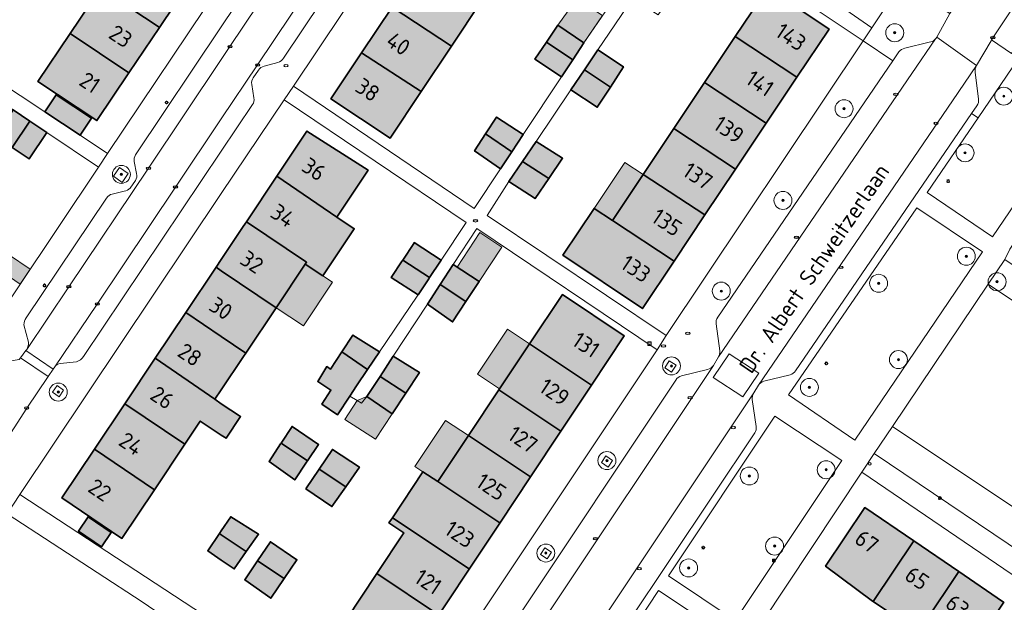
# Model space of a CAD drawing. Header units: metres. Extents: x 125349 to 128236, y 501602 to 503797.
# Tile 462 of 656: x 126978 to 127087, y 502502 to 502567. Entities that reach past the tile are written whole.
import ezdxf
from ezdxf.enums import TextEntityAlignment as Align

# ---------------------------------------------------------------- set-up
doc = ezdxf.new("R2010")
doc.units = ezdxf.units.M
doc.layers.get('0').update_dxf_attribs({"linetype": 'CONTINUOUS'})
for name, color, linetype, lineweight in [('B-WE-GR-BEPLANTING_CULTUUR_HEESTERS-GV', 90, 'CONTINUOUS', 18), ('B-WE-GR-BOOM-S-500', 90, 'CONTINUOUS', 18), ('B-WE-IE-MEUBILAIR-S', 7, 'CONTINUOUS', 18), ('B-WE-IE-MEUBILAIR_WEGMEUBILAIR-GV', 7, 'CONTINUOUS', 18), ('B-WE-OG-BEBOUWING-GV', 7, 'CONTINUOUS', 35), ('B-WE-OG-BEBOUWING-T18', 10, 'CONTINUOUS', 18), ('B-WE-OG-BEBOUWING_OVERBOUWING-GV', 7, 'CONTINUOUS', 18), ('B-WE-OG-TERREIN_BEGROEID-GV', 7, 'CONTINUOUS', 18), ('B-WE-OG-TERREIN_ERF-GV', 7, 'CONTINUOUS', 18), ('B-WE-OG-TOPOGRAFIE-T18', 10, 'CONTINUOUS', 18), ('B-WE-VH-OPENVERHARDING-GV', 90, 'CONTINUOUS', 18), ('B-WE-VH-OPENVERHARDING_BETONSTRAATSTEEN-GV', 90, 'CONTINUOUS', 18)]:
    doc.layers.add(name, color=color, linetype=linetype, lineweight=lineweight)
doc.layers.add('B-WE-OG-BEBOUWING-V', color=7, linetype='CONTINUOUS', lineweight=18, true_color=0xcc646e)
doc.layers.add('B-WE-OG-BEBOUWING_OVERBOUWING-V', color=7, linetype='CONTINUOUS', lineweight=18, true_color=0xcc646e)
doc.styles.add('NLCS-ISO', font='NLCS-ISO.ttf')
doc.styles.add('NLCS-ISO-M1000-T18', font='NLCS-ISO.ttf', dxfattribs={"height": 1.8})

# ---------------------------------------------------------------- blocks, each defined once
blk = doc.blocks.new('SIE-MEUBILAIR_BORD_INFORMATIE-SO')
h = blk.add_hatch(color=256)
h.dxf.hatch_style = 1
h.paths.add_polyline_path([(0.13, 0.2), (-0.33, 0.2), (-0.33, 0.08), (-0.13, 0.08), (-0.13, -0.65), (0.13, -0.65)])
h = blk.add_hatch(color=256)
h.dxf.hatch_style = 1
edge = h.paths.add_edge_path()
edge.add_arc((0, 0.5), 0.149, 0, 360)
for points in [[(-0.75, -0.75), (0.75, -0.75), (0.75, 0.75), (-0.75, 0.75)], [(0.13, 0.2), (-0.33, 0.2), (-0.33, 0.08), (-0.13, 0.08), (-0.13, -0.65), (0.13, -0.65)]]:
    blk.add_lwpolyline(points, close=True)
blk.add_circle((0, 0.5), 0.149)
blk = doc.blocks.new('SIE-MEUBILAIR_KAST_CAI-SO')
for points in [[(-1, 1), (1, 1), (1, 0.84), (-1, 0.84)], [(-1, 0.76), (1, 0.76), (1, -1), (-1, -1)]]:
    blk.add_lwpolyline(points, close=True)
at = {"style": 'NLCS-ISO'}
blk.add_text('cai', height=0.75, dxfattribs=at).set_placement((0, 0), align=Align.MIDDLE_CENTER)
blk = doc.blocks.new('SIE-MEUBILAIR_PAAL_AFSLUITPAAL-SO')
blk.add_circle((0, 0), 0.75)
at = {"style": 'NLCS-ISO'}
blk.add_text('af', height=0.75, dxfattribs=at).set_placement((0, 0.05), align=Align.MIDDLE_CENTER)
blk = doc.blocks.new('SIE-MEUBILAIR_PAAL_LICHTMAST-SO')
for points in [[(-0.62, 0), (-1, 0)], [(-0.71, 0.71), (-0.44, 0.44)], [(0, 1), (0, 0.62)], [(0.44, 0.44), (0.71, 0.71)], [(1, 0), (0.62, 0)], [(-0.71, -0.71), (-0.44, -0.44)], [(0, -0.62), (0, -1)], [(0.44, -0.44), (0.71, -0.71)]]:
    blk.add_lwpolyline(points)
blk.add_circle((0, 0), 0.5)
blk = doc.blocks.new('SIE-MEUBILAIR_PUT_KOLK-SO')
blk.add_ellipse((0, 0), major_axis=(1.25, 0), ratio=0.54)
at = {"style": 'NLCS-ISO'}
blk.add_text('klk', height=0.75, dxfattribs=at).set_placement((0.03, 0), align=Align.MIDDLE_CENTER)
blk = doc.blocks.new('SIE-MEUBILAIR_PUT_BRANDKRAAN-SO')
blk.add_ellipse((0, 0), major_axis=(1.25, 0), ratio=0.54)
at = {"style": 'NLCS-ISO'}
blk.add_text('bk', height=0.75, dxfattribs=at).set_placement((0.03, 0), align=Align.MIDDLE_CENTER)
blk = doc.blocks.new('SIE-MEUBILAIR_PUT_RIOOLPUT-SO')
blk.add_ellipse((0, 0), major_axis=(1.25, 0), ratio=0.54)
at = {"style": 'NLCS-ISO'}
blk.add_text('ri', height=0.75, dxfattribs=at).set_placement((-0.04, 0.07), align=Align.MIDDLE_CENTER)
blk = doc.blocks.new('SGR-BOOM_01-SO')
at = {"linetype": 'ByBlock', "lineweight": 18}
h = blk.add_hatch(color=0, dxfattribs=at)
h.dxf.hatch_style = 1
edge = h.paths.add_edge_path()
edge.add_arc((0, 0), 0.25, 0, 360)
at = {"color": 0, "linetype": 'ByBlock', "lineweight": 18}
for radius in [2, 0.25]:
    blk.add_circle((0, 0), radius, dxfattribs=at)

msp = doc.modelspace()

# ---------------------------------------------------------------- hatches: boundary and pattern name
at = {"layer": 'B-WE-OG-BEBOUWING-V'}
for points in [[(126993.104, 502566.3), (126996.37, 502571.186), (126996.346, 502571.202), (126989.829, 502575.56), (126988.048, 502576.751), (126986.999, 502575.184), (126986.047, 502575.814), (126983.808, 502572.469), (126986.546, 502570.656), (126993.087, 502566.311)], [(127022.391, 502573.615), (127019.001, 502568.532), (127025.619, 502564.218), (127029.01, 502569.301)], [(126993.104, 502566.3), (126993.087, 502566.311), (126986.546, 502570.656), (126983.161, 502565.6), (126989.714, 502561.248), (126989.722, 502561.243)], [(127057.201, 502565.274), (127064.078, 502560.754), (127067.644, 502566.096), (127060.819, 502570.692)], [(127022.234, 502559.142), (127025.619, 502564.218), (127019.001, 502568.532), (127015.615, 502563.456)], [(127040.363, 502564.592), (127037.466, 502566.547), (127036.188, 502564.65), (127039.11, 502562.695)], [(126983.161, 502565.6), (126979.59, 502560.266), (126986.16, 502555.915), (126989.722, 502561.243), (126989.714, 502561.248)], [(127057.201, 502565.274), (127053.789, 502560.162), (127060.665, 502555.642), (127064.078, 502560.754)], [(127036.188, 502564.65), (127034.909, 502562.752), (127037.856, 502560.797), (127039.11, 502562.695)], [(127043.308, 502559.645), (127044.762, 502561.892), (127041.915, 502563.798), (127040.411, 502561.576)], [(127022.234, 502559.142), (127015.615, 502563.456), (127012.206, 502558.346), (127018.778, 502553.962)], [(127043.308, 502559.645), (127040.411, 502561.576), (127038.906, 502559.354), (127041.854, 502557.398)], [(127050.365, 502555.033), (127057.241, 502550.514), (127060.665, 502555.642), (127053.789, 502560.162)], [(126984.299, 502554.283), (126985.558, 502556.19), (126981.618, 502558.791), (126980.361, 502556.887)], [(126976.818, 502557.129), (126974.839, 502554.182), (126976.725, 502552.916), (126978.704, 502555.863)], [(127032.34, 502552.458), (127033.593, 502554.355), (127030.646, 502556.311), (127029.418, 502554.438)], [(126980.589, 502554.597), (126978.704, 502555.863), (126976.725, 502552.916), (126978.61, 502551.65)], [(127046.957, 502549.929), (127053.833, 502545.41), (127057.241, 502550.514), (127050.365, 502555.033)], [(127006.184, 502549.723), (127012.846, 502545.174), (127016.332, 502550.388), (127009.538, 502554.752)], [(127032.34, 502552.458), (127029.418, 502554.438), (127028.189, 502552.565), (127031.086, 502550.56)], [(127035.03, 502553.589), (127033.526, 502551.367), (127036.449, 502549.487), (127037.978, 502551.734)], [(127032.021, 502549.145), (127034.919, 502547.24), (127036.449, 502549.487), (127033.526, 502551.367)], [(127009.347, 502539.939), (127011.301, 502538.633), (127014.8, 502543.868), (127012.846, 502545.174), (127006.184, 502549.723), (127002.804, 502544.656), (127009.485, 502540.146)], [(127043.528, 502544.793), (127050.404, 502540.274), (127053.833, 502545.41), (127046.957, 502549.929)], [(127043.528, 502544.793), (127041.494, 502546.13), (127038.025, 502540.934), (127046.869, 502534.979), (127050.404, 502540.274)], [(127009.347, 502539.939), (127009.485, 502540.146), (127002.804, 502544.656), (127002.448, 502544.122), (127000, 502540.46), (126999.42, 502539.592), (127000, 502539.2), (127006.1, 502535.082)], [(127023.187, 502538.451), (127024.383, 502540.248), (127024.466, 502540.373), (127021.468, 502542.328), (127021.417, 502542.25), (127020.19, 502540.381)], [(127021.907, 502536.529), (127023.092, 502538.308), (127023.187, 502538.451), (127020.19, 502540.381), (127020.138, 502540.302), (127018.911, 502538.433)], [(127025.797, 502539.907), (127024.368, 502537.685), (127027.226, 502535.778), (127028.691, 502538.003)], [(127006.1, 502535.082), (127000, 502539.2), (126999.42, 502539.592), (126996.041, 502534.532), (127000, 502531.867), (127002.725, 502530.033)], [(127027.226, 502535.778), (127024.368, 502537.685), (127022.936, 502535.464), (127025.735, 502533.507)], [(127034.307, 502531.057), (127041.206, 502526.456), (127041.212, 502526.452), (127044.856, 502531.933), (127037.962, 502536.546)], [(126999.281, 502524.882), (127000, 502525.956), (127002.481, 502529.667), (127002.725, 502530.033), (127000, 502531.867), (126996.041, 502534.532), (126992.655, 502529.463)], [(127016.269, 502528.217), (127017.596, 502530.186), (127014.648, 502532.042), (127013.4, 502530.153)], [(127030.901, 502525.942), (127037.798, 502521.341), (127037.809, 502521.334), (127041.212, 502526.452), (127041.206, 502526.456), (127034.307, 502531.057)], [(127013.4, 502530.153), (127012.141, 502528.247), (127011.728, 502528.525), (127010.74, 502526.879), (127012.203, 502525.918), (127011.19, 502524.337), (127012.922, 502523.17), (127014.292, 502525.227), (127015.038, 502526.391), (127016.269, 502528.217)], [(126999.281, 502524.882), (126992.655, 502529.463), (126989.272, 502524.397), (126995.945, 502519.892), (126997.665, 502522.464), (127000, 502520.894), (127000.529, 502520.541), (127002.146, 502522.959), (127000, 502524.394)], [(127017.666, 502527.436), (127020.539, 502525.58), (127022.043, 502527.877), (127019.145, 502529.683)], [(127016.186, 502525.189), (127019.034, 502523.283), (127020.539, 502525.58), (127017.666, 502527.436)], [(127027.505, 502520.842), (127034.401, 502516.243), (127034.417, 502516.232), (127037.809, 502521.334), (127037.798, 502521.341), (127030.901, 502525.942)], [(126989.272, 502524.397), (126985.884, 502519.325), (126992.554, 502514.821), (126995.945, 502519.892)], [(127006.663, 502520.004), (127009.596, 502518.024), (127010.825, 502519.849), (127007.878, 502521.855)], [(127009.596, 502518.024), (127006.663, 502520.004), (127006.6, 502519.908), (127005.321, 502517.96), (127008.168, 502515.904), (127009.497, 502517.877)], [(127027.505, 502520.842), (127024.093, 502515.717), (127030.988, 502511.12), (127031.009, 502511.106), (127034.417, 502516.232), (127034.401, 502516.243)], [(126992.554, 502514.821), (126985.884, 502519.325), (126982.26, 502513.899), (126988.928, 502509.397)], [(127010.896, 502517.099), (127013.843, 502515.143), (127015.372, 502517.34), (127012.375, 502519.296)], [(127009.416, 502514.902), (127012.313, 502512.946), (127013.843, 502515.143), (127010.896, 502517.099)], [(127031.009, 502511.106), (127030.988, 502511.12), (127024.093, 502515.717), (127022.45, 502516.813), (127019.047, 502511.702), (127027.576, 502506), (127027.603, 502505.982)], [(127077.069, 502509.116), (127071.628, 502512.831), (127067.265, 502506.289), (127072.484, 502502.4), (127072.546, 502502.359)], [(126985.198, 502511.789), (126984.101, 502510.191), (126986.654, 502508.438), (126987.75, 502510.036)], [(126999.793, 502509.933), (127000, 502509.793), (127002.752, 502507.936), (127004.156, 502509.862), (127001.059, 502511.802), (127000, 502510.239)], [(127027.603, 502505.982), (127027.576, 502506), (127019.047, 502511.702), (127018.656, 502511.116), (127020.299, 502510.022), (127017.293, 502505.477), (127024.171, 502500.89), (127024.198, 502500.872), (127025.171, 502502.325)], [(127002.752, 502507.936), (127000, 502509.793), (126999.793, 502509.933), (126998.493, 502508.013), (127000, 502506.983), (127001.434, 502506.002)], [(127004.037, 502506.906), (127006.997, 502504.932), (127008.413, 502507.022), (127005.466, 502509.028)], [(127077.59, 502498.983), (127078.271, 502500), (127082.081, 502505.693), (127077.069, 502509.116), (127072.546, 502502.359), (127076.071, 502500)], [(127004.037, 502506.906), (127002.608, 502504.783), (127005.505, 502502.727), (127006.997, 502504.932)], [(127077.59, 502498.983), (127082.629, 502495.611), (127085.567, 502500), (127087.09, 502502.276), (127086.938, 502502.377), (127082.081, 502505.693), (127078.271, 502500)], [(127013.891, 502500.335), (127014.393, 502500), (127021.934, 502494.971), (127023.221, 502496.904), (127022.04, 502497.691), (127023.614, 502500), (127024.198, 502500.872), (127024.171, 502500.89), (127017.293, 502505.477)]]:
    msp.add_hatch(color=256, dxfattribs=at).paths.add_polyline_path(points)
at = {"layer": 'B-WE-OG-BEBOUWING_OVERBOUWING-V'}
for points in [[(127037.466, 502566.547), (127040.363, 502564.592), (127042.435, 502567.638), (127039.576, 502569.531)], [(127046.957, 502549.929), (127044.923, 502551.266), (127041.494, 502546.13), (127043.528, 502544.793)], [(127026.248, 502539.61), (127028.694, 502538.001), (127031.215, 502541.833), (127028.769, 502543.442)], [(126976.325, 502541.001), (126975.198, 502539.336), (126977.6, 502537.709), (126978.719, 502539.379)], [(127006.1, 502535.082), (127009.136, 502533.053), (127012.383, 502537.91), (127011.301, 502538.633), (127009.347, 502539.939)], [(127034.307, 502531.057), (127031.857, 502532.689), (127028.513, 502527.668), (127030.963, 502526.036)], [(127016.186, 502525.189), (127015.109, 502524.758), (127013.765, 502522.626), (127017.166, 502520.431), (127019.034, 502523.283)], [(127027.505, 502520.842), (127024.966, 502522.534), (127021.553, 502517.411), (127022.45, 502516.813), (127024.093, 502515.717)]]:
    msp.add_hatch(color=256, dxfattribs=at).paths.add_polyline_path(points)

# ---------------------------------------------------------------- linework, layer by layer
at = {"layer": 'B-WE-GR-BEPLANTING_CULTUUR_HEESTERS-GV', "flags": 128}
msp.add_lwpolyline([(127085.369, 502537.69), (127102.61, 502526.132), (127091.433, 502510.666), (127074.712, 502521.87), (127072.688, 502518.865), (127092.605, 502505.427), (127107.189, 502527.05), (127087.221, 502540.439)], close=True, dxfattribs=at)
msp.add_lwpolyline([(126988.3, 502486.063), (126996.461, 502498.487), (126996.581, 502498.67), (126994.614, 502500), (126991.178, 502502.323), (126976.161, 502512.137), (126976.061, 502512.202), (126972.348, 502514.628)], dxfattribs=at)
at = {"layer": 'B-WE-IE-MEUBILAIR_WEGMEUBILAIR-GV', "flags": 128}
for points in [[(126988.655, 502550.707), (126987.984, 502549.714), (126988.977, 502549.043), (126989.648, 502550.036)], [(127050.616, 502528.683), (127049.846, 502529.172), (127049.357, 502528.402), (127050.127, 502527.913)], [(126982.45, 502525.904), (126981.713, 502526.415), (126981.202, 502525.678), (126981.939, 502525.167)], [(127043.561, 502518.087), (127042.814, 502518.58), (127042.321, 502517.833), (127043.068, 502517.34)], [(127036, 502508.357), (127035.519, 502507.603), (127036.273, 502507.122), (127036.754, 502507.876)]]:
    msp.add_lwpolyline(points, close=True, dxfattribs=at)
at = {"layer": 'B-WE-OG-BEBOUWING-GV', "flags": 128}
for points in [[(126993.104, 502566.3), (126996.37, 502571.186), (126996.346, 502571.202), (126989.829, 502575.56), (126988.048, 502576.751), (126986.999, 502575.184), (126986.047, 502575.814), (126983.808, 502572.469), (126986.546, 502570.656), (126993.087, 502566.311)], [(127022.391, 502573.615), (127019.001, 502568.532), (127025.619, 502564.218), (127029.01, 502569.301)], [(126993.104, 502566.3), (126993.087, 502566.311), (126986.546, 502570.656), (126983.161, 502565.6), (126989.714, 502561.248), (126989.722, 502561.243)], [(127057.201, 502565.274), (127064.078, 502560.754), (127067.644, 502566.096), (127060.819, 502570.692)], [(127022.234, 502559.142), (127025.619, 502564.218), (127019.001, 502568.532), (127015.615, 502563.456)], [(127040.363, 502564.592), (127037.466, 502566.547), (127036.188, 502564.65), (127039.11, 502562.695)], [(126983.161, 502565.6), (126979.59, 502560.266), (126986.16, 502555.915), (126989.722, 502561.243), (126989.714, 502561.248)], [(127057.201, 502565.274), (127053.789, 502560.162), (127060.665, 502555.642), (127064.078, 502560.754)], [(127036.188, 502564.65), (127034.909, 502562.752), (127037.856, 502560.797), (127039.11, 502562.695)], [(127043.308, 502559.645), (127044.762, 502561.892), (127041.915, 502563.798), (127040.411, 502561.576)], [(127022.234, 502559.142), (127015.615, 502563.456), (127012.206, 502558.346), (127018.778, 502553.962)], [(127043.308, 502559.645), (127040.411, 502561.576), (127038.906, 502559.354), (127041.854, 502557.398)], [(127050.365, 502555.033), (127057.241, 502550.514), (127060.665, 502555.642), (127053.789, 502560.162)], [(126984.299, 502554.283), (126985.558, 502556.19), (126981.618, 502558.791), (126980.361, 502556.887)], [(126976.818, 502557.129), (126974.839, 502554.182), (126976.725, 502552.916), (126978.704, 502555.863)], [(127032.34, 502552.458), (127033.593, 502554.355), (127030.646, 502556.311), (127029.418, 502554.438)], [(126980.589, 502554.597), (126978.704, 502555.863), (126976.725, 502552.916), (126978.61, 502551.65)], [(127046.957, 502549.929), (127053.833, 502545.41), (127057.241, 502550.514), (127050.365, 502555.033)], [(127006.184, 502549.723), (127012.846, 502545.174), (127016.332, 502550.388), (127009.538, 502554.752)], [(127032.34, 502552.458), (127029.418, 502554.438), (127028.189, 502552.565), (127031.086, 502550.56)], [(127035.03, 502553.589), (127033.526, 502551.367), (127036.449, 502549.487), (127037.978, 502551.734)], [(127032.021, 502549.145), (127034.919, 502547.24), (127036.449, 502549.487), (127033.526, 502551.367)], [(127009.347, 502539.939), (127011.301, 502538.633), (127014.8, 502543.868), (127012.846, 502545.174), (127006.184, 502549.723), (127002.804, 502544.656), (127009.485, 502540.146)], [(127043.528, 502544.793), (127050.404, 502540.274), (127053.833, 502545.41), (127046.957, 502549.929)], [(127043.528, 502544.793), (127041.494, 502546.13), (127038.025, 502540.934), (127046.869, 502534.979), (127050.404, 502540.274)], [(127009.347, 502539.939), (127009.485, 502540.146), (127002.804, 502544.656), (127002.448, 502544.122), (127000, 502540.46), (126999.42, 502539.592), (127000, 502539.2), (127006.1, 502535.082)], [(127023.187, 502538.451), (127024.383, 502540.248), (127024.466, 502540.373), (127021.468, 502542.328), (127021.417, 502542.25), (127020.19, 502540.381)], [(127021.907, 502536.529), (127023.092, 502538.308), (127023.187, 502538.451), (127020.19, 502540.381), (127020.138, 502540.302), (127018.911, 502538.433)], [(127025.797, 502539.907), (127024.368, 502537.685), (127027.226, 502535.778), (127028.691, 502538.003)], [(127006.1, 502535.082), (127000, 502539.2), (126999.42, 502539.592), (126996.041, 502534.532), (127000, 502531.867), (127002.725, 502530.033)], [(127027.226, 502535.778), (127024.368, 502537.685), (127022.936, 502535.464), (127025.735, 502533.507)], [(127034.307, 502531.057), (127041.206, 502526.456), (127041.212, 502526.452), (127044.856, 502531.933), (127037.962, 502536.546)], [(126999.281, 502524.882), (127000, 502525.956), (127002.481, 502529.667), (127002.725, 502530.033), (127000, 502531.867), (126996.041, 502534.532), (126992.655, 502529.463)], [(127016.269, 502528.217), (127017.596, 502530.186), (127014.648, 502532.042), (127013.4, 502530.153)], [(127030.901, 502525.942), (127037.798, 502521.341), (127037.809, 502521.334), (127041.212, 502526.452), (127041.206, 502526.456), (127034.307, 502531.057)], [(127013.4, 502530.153), (127012.141, 502528.247), (127011.728, 502528.525), (127010.74, 502526.879), (127012.203, 502525.918), (127011.19, 502524.337), (127012.922, 502523.17), (127014.292, 502525.227), (127015.038, 502526.391), (127016.269, 502528.217)], [(126999.281, 502524.882), (126992.655, 502529.463), (126989.272, 502524.397), (126995.945, 502519.892), (126997.665, 502522.464), (127000, 502520.894), (127000.529, 502520.541), (127002.146, 502522.959), (127000, 502524.394)], [(127017.666, 502527.436), (127020.539, 502525.58), (127022.043, 502527.877), (127019.145, 502529.683)], [(127016.186, 502525.189), (127019.034, 502523.283), (127020.539, 502525.58), (127017.666, 502527.436)], [(127027.505, 502520.842), (127034.401, 502516.243), (127034.417, 502516.232), (127037.809, 502521.334), (127037.798, 502521.341), (127030.901, 502525.942)], [(126989.272, 502524.397), (126985.884, 502519.325), (126992.554, 502514.821), (126995.945, 502519.892)], [(127006.663, 502520.004), (127009.596, 502518.024), (127010.825, 502519.849), (127007.878, 502521.855)], [(127009.596, 502518.024), (127006.663, 502520.004), (127006.6, 502519.908), (127005.321, 502517.96), (127008.168, 502515.904), (127009.497, 502517.877)], [(127027.505, 502520.842), (127024.093, 502515.717), (127030.988, 502511.12), (127031.009, 502511.106), (127034.417, 502516.232), (127034.401, 502516.243)], [(126992.554, 502514.821), (126985.884, 502519.325), (126982.26, 502513.899), (126988.928, 502509.397)], [(127010.896, 502517.099), (127013.843, 502515.143), (127015.372, 502517.34), (127012.375, 502519.296)], [(127009.416, 502514.902), (127012.313, 502512.946), (127013.843, 502515.143), (127010.896, 502517.099)], [(127031.009, 502511.106), (127030.988, 502511.12), (127024.093, 502515.717), (127022.45, 502516.813), (127019.047, 502511.702), (127027.576, 502506), (127027.603, 502505.982)], [(127077.069, 502509.116), (127071.628, 502512.831), (127067.265, 502506.289), (127072.484, 502502.4), (127072.546, 502502.359)], [(126985.198, 502511.789), (126984.101, 502510.191), (126986.654, 502508.438), (126987.75, 502510.036)], [(126999.793, 502509.933), (127000, 502509.793), (127002.752, 502507.936), (127004.156, 502509.862), (127001.059, 502511.802), (127000, 502510.239)], [(127027.603, 502505.982), (127027.576, 502506), (127019.047, 502511.702), (127018.656, 502511.116), (127020.299, 502510.022), (127017.293, 502505.477), (127024.171, 502500.89), (127024.198, 502500.872), (127025.171, 502502.325)], [(127002.752, 502507.936), (127000, 502509.793), (126999.793, 502509.933), (126998.493, 502508.013), (127000, 502506.983), (127001.434, 502506.002)], [(127004.037, 502506.906), (127006.997, 502504.932), (127008.413, 502507.022), (127005.466, 502509.028)], [(127077.59, 502498.983), (127078.271, 502500), (127082.081, 502505.693), (127077.069, 502509.116), (127072.546, 502502.359), (127076.071, 502500)], [(127004.037, 502506.906), (127002.608, 502504.783), (127005.505, 502502.727), (127006.997, 502504.932)], [(127077.59, 502498.983), (127082.629, 502495.611), (127085.567, 502500), (127087.09, 502502.276), (127086.938, 502502.377), (127082.081, 502505.693), (127078.271, 502500)], [(127013.891, 502500.335), (127014.393, 502500), (127021.934, 502494.971), (127023.221, 502496.904), (127022.04, 502497.691), (127023.614, 502500), (127024.198, 502500.872), (127024.171, 502500.89), (127017.293, 502505.477)]]:
    msp.add_lwpolyline(points, close=True, dxfattribs=at)
at = {"layer": 'B-WE-OG-BEBOUWING_OVERBOUWING-GV', "flags": 128}
for points in [[(127037.466, 502566.547), (127040.363, 502564.592), (127042.435, 502567.638), (127039.576, 502569.531)], [(127046.957, 502549.929), (127044.923, 502551.266), (127041.494, 502546.13), (127043.528, 502544.793)], [(127026.248, 502539.61), (127028.694, 502538.001), (127031.215, 502541.833), (127028.769, 502543.442)], [(126976.325, 502541.001), (126975.198, 502539.336), (126977.6, 502537.709), (126978.719, 502539.379)], [(127006.1, 502535.082), (127009.136, 502533.053), (127012.383, 502537.91), (127011.301, 502538.633), (127009.347, 502539.939)], [(127034.307, 502531.057), (127031.857, 502532.689), (127028.513, 502527.668), (127030.963, 502526.036)], [(127016.186, 502525.189), (127015.109, 502524.758), (127013.765, 502522.626), (127017.166, 502520.431), (127019.034, 502523.283)], [(127027.505, 502520.842), (127024.966, 502522.534), (127021.553, 502517.411), (127022.45, 502516.813), (127024.093, 502515.717)]]:
    msp.add_lwpolyline(points, close=True, dxfattribs=at)
at = {"layer": 'B-WE-OG-TERREIN_BEGROEID-GV', "flags": 128}
for points in [[(127091.521, 502551.341), (127097.856, 502560.656), (127090.624, 502565.605), (127084.231, 502556.222), (127078.568, 502547.91), (127085.844, 502542.992)], [(127084.718, 502541.3), (127077.429, 502546.218), (127063.15, 502525.364), (127070.513, 502520.336)], [(127085.369, 502537.69), (127074.712, 502521.87), (127091.433, 502510.666), (127102.61, 502526.132)], [(127057.208, 502500.269), (127069.056, 502518.059), (127061.602, 502522.994), (127049.775, 502505.244)], [(127042.005, 502477.51), (127056.129, 502498.627), (127054.074, 502500), (127048.674, 502503.607), (127046.272, 502500), (127034.583, 502482.45)]]:
    msp.add_lwpolyline(points, close=True, dxfattribs=at)
at = {"layer": 'B-WE-OG-TERREIN_ERF-GV', "flags": 128}
for points in [[(127069.04, 502568.585), (127072.393, 502566.237), (127101.56, 502609.884)], [(127051.527, 502578.124), (127071.444, 502564.786), (127072.393, 502566.237), (127069.04, 502568.585)], [(126966.826, 502565.839), (126980.361, 502556.887), (126981.618, 502558.791), (126985.558, 502556.19), (126984.299, 502554.283), (126987.349, 502552.265), (127000, 502571.151)], [(126996.37, 502571.186), (126993.104, 502566.3), (126989.722, 502561.243), (126986.16, 502555.915), (126979.59, 502560.266), (126983.161, 502565.6), (126986.546, 502570.656)], [(127044.676, 502570.933), (127040.363, 502564.592), (127039.11, 502562.695), (127037.856, 502560.797), (127033.593, 502554.355), (127032.34, 502552.458), (127031.086, 502550.56), (127028.151, 502546.138), (127008.018, 502559.752), (127007.009, 502558.242), (127027.252, 502544.587), (127024.466, 502540.373), (127024.383, 502540.248), (127023.187, 502538.451), (127023.092, 502538.308), (127021.907, 502536.529), (127021.8, 502536.369), (127017.596, 502530.186), (127016.269, 502528.217), (127015.038, 502526.391), (127014.292, 502525.227), (127015.109, 502524.758), (127015.618, 502524.467), (127016.186, 502525.189), (127017.666, 502527.436), (127019.145, 502529.683), (127022.936, 502535.464), (127024.368, 502537.685), (127025.797, 502539.907), (127028.453, 502543.887), (127048.521, 502530.399), (127049.52, 502532.001), (127029.602, 502545.339), (127032.021, 502549.145), (127033.526, 502551.367), (127035.03, 502553.589), (127038.906, 502559.354), (127040.411, 502561.576), (127041.915, 502563.798), (127045.786, 502569.532)], [(127028.243, 502500), (127048.521, 502530.399), (127028.453, 502543.887), (127025.797, 502539.907), (127028.691, 502538.003), (127027.226, 502535.778), (127025.735, 502533.507), (127022.936, 502535.464), (127019.145, 502529.683), (127022.043, 502527.877), (127020.539, 502525.58), (127019.034, 502523.283), (127016.186, 502525.189), (127015.618, 502524.467), (127015.109, 502524.758), (127014.292, 502525.227), (127012.922, 502523.17), (127011.19, 502524.337), (127012.203, 502525.918), (127010.74, 502526.879), (127011.728, 502528.525), (127012.141, 502528.247), (127013.4, 502530.153), (127014.648, 502532.042), (127017.596, 502530.186), (127021.8, 502536.369), (127021.907, 502536.529), (127018.911, 502538.433), (127020.138, 502540.302), (127020.19, 502540.381), (127021.417, 502542.25), (127021.468, 502542.328), (127024.466, 502540.373), (127027.252, 502544.587), (127007.009, 502558.242), (127000, 502547.817), (126977.571, 502514.295), (126998.012, 502500.868)], [(126972.821, 502530.574), (126986.33, 502550.743), (126980.589, 502554.597), (126978.61, 502551.65), (126976.725, 502552.916)], [(127013.891, 502500.335), (127017.293, 502505.477), (127020.299, 502510.022), (127018.656, 502511.116), (127019.047, 502511.702), (127022.45, 502516.813), (127024.093, 502515.717), (127027.505, 502520.842), (127030.901, 502525.942), (127034.307, 502531.057), (127037.962, 502536.546), (127044.856, 502531.933), (127041.212, 502526.452), (127037.809, 502521.334), (127034.417, 502516.232), (127031.009, 502511.106), (127027.603, 502505.982), (127025.171, 502502.325), (127024.198, 502500.872)], [(127095.919, 502500), (127071.289, 502516.763), (127060.174, 502500)], [(127076.071, 502500), (127072.546, 502502.359), (127072.484, 502502.4), (127067.265, 502506.289), (127071.628, 502512.831), (127077.069, 502509.116), (127082.081, 502505.693), (127086.938, 502502.377), (127087.09, 502502.276)]]:
    msp.add_lwpolyline(points, dxfattribs=at)
for points in [[(127008.018, 502559.752), (127028.151, 502546.138), (127031.086, 502550.56), (127028.189, 502552.565), (127029.418, 502554.438), (127030.646, 502556.311), (127033.593, 502554.355), (127037.856, 502560.797), (127034.909, 502562.752), (127036.188, 502564.65), (127037.466, 502566.547), (127040.363, 502564.592), (127044.676, 502570.933), (127041.729, 502572.889), (127043.033, 502574.837), (127044.336, 502576.784), (127047.334, 502574.878), (127050.126, 502579.073), (127029.965, 502592.573), (127021.722, 502580.246)], [(127032.388, 502574.365), (127029.01, 502569.301), (127025.619, 502564.218), (127022.234, 502559.142), (127018.778, 502553.962), (127012.206, 502558.346), (127015.615, 502563.456), (127019.001, 502568.532), (127022.391, 502573.615), (127025.77, 502578.679), (127029.19, 502583.806), (127032.749, 502589.141), (127042.12, 502582.889), (127038.629, 502577.655), (127035.829, 502579.523)], [(127071.444, 502564.786), (127051.527, 502578.124), (127048.745, 502574.077), (127051.642, 502572.171), (127050.138, 502569.924), (127048.633, 502567.677), (127045.786, 502569.532), (127041.915, 502563.798), (127044.762, 502561.892), (127043.308, 502559.645), (127041.854, 502557.398), (127038.906, 502559.354), (127035.03, 502553.589), (127037.978, 502551.734), (127036.449, 502549.487), (127034.919, 502547.24), (127032.021, 502549.145), (127029.602, 502545.339), (127049.52, 502532.001)], [(127046.957, 502549.929), (127050.365, 502555.033), (127053.789, 502560.162), (127057.201, 502565.274), (127060.819, 502570.692), (127067.644, 502566.096), (127064.078, 502560.754), (127060.665, 502555.642), (127057.241, 502550.514), (127053.833, 502545.41), (127050.404, 502540.274), (127046.869, 502534.979), (127038.025, 502540.934), (127041.494, 502546.13), (127043.528, 502544.793)], [(127006.184, 502549.723), (127009.538, 502554.752), (127016.332, 502550.388), (127012.846, 502545.174), (127014.8, 502543.868), (127011.301, 502538.633), (127009.347, 502539.939), (127006.1, 502535.082), (127002.725, 502530.033), (127002.481, 502529.667), (127000, 502525.956), (126999.281, 502524.882), (127000, 502524.394), (127002.146, 502522.959), (127000.529, 502520.541), (127000, 502520.894), (126997.665, 502522.464), (126995.945, 502519.892), (126992.554, 502514.821), (126988.928, 502509.397), (126982.26, 502513.899), (126985.884, 502519.325), (126989.272, 502524.397), (126992.655, 502529.463), (126996.041, 502534.532), (126999.42, 502539.592), (127000, 502540.46), (127002.448, 502544.122), (127002.804, 502544.656)], [(127006.663, 502520.004), (127007.878, 502521.855), (127010.825, 502519.849), (127009.596, 502518.024), (127009.497, 502517.877), (127008.168, 502515.904), (127005.321, 502517.96), (127006.6, 502519.908)], [(127010.896, 502517.099), (127012.375, 502519.296), (127015.372, 502517.34), (127013.843, 502515.143), (127012.313, 502512.946), (127009.416, 502514.902)], [(126985.198, 502511.789), (126987.75, 502510.036), (126986.654, 502508.438), (126984.101, 502510.191)], [(126999.793, 502509.933), (127000, 502510.239), (127001.059, 502511.802), (127004.156, 502509.862), (127002.752, 502507.936), (127001.434, 502506.002), (127000, 502506.983), (126998.493, 502508.013)], [(127006.997, 502504.932), (127005.505, 502502.727), (127002.608, 502504.783), (127004.037, 502506.906), (127005.466, 502509.028), (127008.413, 502507.022)]]:
    msp.add_lwpolyline(points, close=True, dxfattribs=at)
at = {"layer": 'B-WE-VH-OPENVERHARDING-GV', "flags": 128}
for points in [[(127134.239, 502658.709), (127104.425, 502614.019), (127103.276, 502612.318), (127101.56, 502609.884), (127072.393, 502566.237), (127071.444, 502564.786), (127074.756, 502562.568)], [(127079.643, 502565.215), (127081.108, 502567.849), (127079.141, 502569.154), (127109.52, 502614.986), (127111.641, 502613.668), (127113.159, 502615.991)], [(127117.587, 502612.661), (127116.303, 502610.774), (127118.428, 502609.363), (127087.974, 502563.407), (127085.745, 502564.895), (127085.679, 502564.796), (127084.068, 502562.059)], [(127084.107, 502557.571), (127083.513, 502556.703), (127084.231, 502556.222), (127090.624, 502565.605), (127097.856, 502560.656), (127091.521, 502551.341), (127093.462, 502550.041), (127099.906, 502559.609), (127101.355, 502561.861), (127113.95, 502580.731), (127115.788, 502583.484), (127116.437, 502584.585), (127122.537, 502593.642), (127124.627, 502596.745), (127128.573, 502602.605)], [(127014.284, 502584.873), (127014.489, 502585.178), (127010.957, 502587.517), (127010.292, 502586.516), (127009.328, 502585.077), (127000, 502571.151), (126987.349, 502552.265), (126986.33, 502550.743)], [(127000, 502566.353), (127011.705, 502583.838)], [(126977.571, 502514.295), (127000, 502547.817), (127007.009, 502558.242), (127008.018, 502559.752), (127021.722, 502580.246), (127019.551, 502581.731)], [(127019.551, 502581.731), (127006.928, 502562.875)], [(126986.33, 502550.743), (126972.821, 502530.574), (126939.807, 502548.06), (126936.154, 502549.997), (126933.704, 502551.296), (126900.385, 502568.963), (126899.135, 502566.635), (126918.121, 502556.534), (126917.104, 502554.833), (126918.09, 502554.312), (126918.859, 502553.895), (126918.916, 502553.864)], [(126990.461, 502552.103), (127000, 502566.353)], [(127055.256, 502534.03), (127074.756, 502562.568), (127071.444, 502564.786), (127049.52, 502532.001), (127048.521, 502530.399)], [(127076.078, 502563.977), (127078.81, 502564.652)], [(127078.81, 502564.652), (127078.972, 502564.693)], [(127074.756, 502562.568), (127075.432, 502563.558)], [(127004.149, 502561.536), (127003.562, 502560.679)], [(127006.307, 502562.389), (127004.768, 502561.973)], [(127083.914, 502561.309), (127084.286, 502558.297)], [(127003.388, 502559.956), (127003.626, 502558.441)], [(127003.477, 502557.699), (127000, 502552.516)], [(127085.369, 502537.69), (127087.221, 502540.439), (127087.77, 502541.59), (127093.462, 502550.041), (127091.521, 502551.341), (127085.844, 502542.992), (127078.568, 502547.91), (127084.231, 502556.222), (127083.513, 502556.703), (127063.92, 502528.071)], [(127000, 502552.516), (126984.666, 502529.657)], [(126990.578, 502550.015), (126990.298, 502551.355)], [(126989.862, 502548.404), (126990.437, 502549.263)], [(126978.268, 502533.948), (126987.23, 502547.298)], [(126987.867, 502547.733), (126989.169, 502548.064)], [(127018.742, 502442.6), (127021.046, 502441.066), (127025.328, 502447.517), (127026.557, 502449.619), (127028.025, 502451.748), (127028.659, 502452.668), (127033.912, 502460.567), (127042.518, 502473.514), (127044.169, 502475.763), (127054.25, 502490.889), (127058.528, 502497.309), (127059.078, 502498.359), (127060.174, 502500), (127071.289, 502516.763), (127072.688, 502518.865), (127074.712, 502521.87), (127085.369, 502537.69)], [(126978.53, 502531.238), (126978.037, 502533.188)], [(127055.479, 502530.281), (127055.08, 502533.282)], [(126966.997, 502528.515), (126966.958, 502528.444), (126967.279, 502528.276), (126967.805, 502527.924), (126968.014, 502527.784), (126972.731, 502528.528), (126977.506, 502529.332), (126977.631, 502529.497), (126978.239, 502530.3)], [(126978.239, 502530.3), (126978.342, 502530.436)], [(127048.521, 502530.399), (127028.243, 502500), (127020.464, 502488.251), (127019.225, 502486.379), (127017.624, 502484.28), (127001.843, 502460.489), (127000, 502457.722), (126992.244, 502446.078), (126985.894, 502436.47), (126987.906, 502435.126)], [(126969.801, 502510.169), (126972.348, 502514.628), (126978.34, 502523.9), (126980.732, 502527.423), (126977.631, 502529.497), (126977.506, 502529.332), (126972.731, 502528.528), (126968.014, 502527.784), (126967.805, 502527.924), (126966.05, 502524.678), (126968.357, 502517.938)], [(126983.872, 502529.055), (126982.069, 502528.86)], [(127054.771, 502528.644), (127055.332, 502529.599)], [(126981.471, 502528.511), (126981.296, 502528.253), (126980.732, 502527.423), (126978.34, 502523.9), (126972.348, 502514.628), (126976.061, 502512.202), (126976.161, 502512.137), (126977.571, 502514.295)], [(127051.217, 502527.505), (127054.113, 502528.214)], [(127063.306, 502527.621), (127060.39, 502526.889)], [(127032.603, 502500), (127050.604, 502527.028)], [(127059.786, 502526.473), (127059.27, 502525.595)], [(127059.09, 502524.858), (127059.551, 502521.867)], [(127059.368, 502521.137), (127045.261, 502500)]]:
    msp.add_lwpolyline(points, dxfattribs=at)
for points in [[(127113.34, 502616.262), (127113.159, 502615.991), (127111.641, 502613.668), (127081.108, 502567.849), (127079.643, 502565.215), (127084.068, 502562.059), (127085.679, 502564.796), (127085.745, 502564.895), (127116.303, 502610.774), (127117.587, 502612.661), (127117.937, 502613.187)], [(127087.974, 502563.407), (127118.428, 502609.363), (127116.303, 502610.774), (127085.745, 502564.895)], [(126978.239, 502530.3), (126981.296, 502528.253), (126981.471, 502528.511), (126986.192, 502535.485), (126994.909, 502548.523), (127000, 502556.103), (127004.043, 502562.122), (127013.426, 502576.149), (127017.929, 502582.888), (127014.879, 502584.939), (127010.375, 502578.229), (127000.961, 502564.16), (127000, 502562.724), (126991.89, 502550.607), (126983.031, 502537.422), (126978.342, 502530.436)], [(126970.426, 502561.408), (126976.818, 502557.129), (126978.704, 502555.863), (126980.589, 502554.597), (126986.33, 502550.743), (126987.349, 502552.265), (126984.299, 502554.283), (126980.361, 502556.887), (126966.826, 502565.839), (126965.787, 502566.763), (126965.815, 502564.493), (126966.661, 502563.94), (126968.505, 502562.7)], [(127084.718, 502541.3), (127070.513, 502520.336), (127063.15, 502525.364), (127077.429, 502546.218)], [(126978.239, 502530.3), (126977.631, 502529.497), (126980.732, 502527.423), (126981.296, 502528.253)], [(127057.208, 502500.269), (127049.775, 502505.244), (127061.602, 502522.994), (127069.056, 502518.059)], [(127042.005, 502477.51), (127034.583, 502482.45), (127046.272, 502500), (127048.674, 502503.607), (127054.074, 502500), (127056.129, 502498.627)]]:
    msp.add_lwpolyline(points, close=True, dxfattribs=at)
at = {"layer": 'B-WE-VH-OPENVERHARDING-GV'}
for points in [[(127078.972, 502564.693, 0.1558531), (127079.503, 502565.01)], [(127079.503, 502565.01, 0.0603655), (127079.643, 502565.215)], [(127075.432, 502563.558, -0.1963308), (127076.078, 502563.977)], [(127006.928, 502562.875, -0.1869654), (127006.307, 502562.389)], [(127004.768, 502561.973, 0.2083465), (127004.149, 502561.536)], [(127084.068, 502562.059, 0.1972311), (127083.914, 502561.309)], [(127003.562, 502560.679, 0.2103671), (127003.388, 502559.956)], [(127003.626, 502558.441, -0.1847635), (127003.477, 502557.699)], [(127084.286, 502558.297, -0.1887762), (127084.107, 502557.571)], [(126990.298, 502551.355, -0.1939622), (126990.461, 502552.103)], [(126990.437, 502549.263, 0.1930151), (126990.578, 502550.015)], [(126989.169, 502548.064, 0.1674384), (126989.862, 502548.404)], [(126987.23, 502547.298, -0.2125233), (126987.867, 502547.733)], [(126978.037, 502533.188, -0.1668852), (126978.268, 502533.948)], [(127055.08, 502533.282, -0.2007453), (127055.256, 502534.03)], [(126978.342, 502530.436, 0.1372165), (126978.53, 502531.238)], [(127055.332, 502529.599, 0.1745927), (127055.479, 502530.281)], [(126982.069, 502528.86, 0.1890009), (126981.471, 502528.511)], [(126984.666, 502529.657, -0.1561621), (126983.872, 502529.055)], [(127054.113, 502528.214, 0.1947743), (127054.771, 502528.644)], [(127063.92, 502528.071, -0.1954802), (127063.306, 502527.621)], [(127050.604, 502527.028, -0.1851856), (127051.217, 502527.505)], [(127060.39, 502526.889, 0.1785109), (127059.786, 502526.473)], [(127059.27, 502525.595, 0.1710342), (127059.09, 502524.858)], [(127059.551, 502521.867, -0.1740253), (127059.368, 502521.137)]]:
    msp.add_lwpolyline(points, format="xyb", dxfattribs=at)
at = {"layer": 'B-WE-VH-OPENVERHARDING_BETONSTRAATSTEEN-GV', "flags": 128}
for points in [[(126978.342, 502530.436), (126983.031, 502537.422), (126991.89, 502550.607), (127000, 502562.724), (127000.961, 502564.16), (127010.375, 502578.229), (127014.879, 502584.939)], [(127011.705, 502583.838), (127000, 502566.353)], [(127019.551, 502581.731), (127017.929, 502582.888), (127013.426, 502576.149), (127004.043, 502562.122), (127000, 502556.103), (126994.909, 502548.523), (126986.192, 502535.485), (126981.471, 502528.511)], [(127006.928, 502562.875), (127019.551, 502581.731)], [(127000, 502566.353), (126990.461, 502552.103)], [(127079.503, 502565.01), (127076.87, 502561.152), (127055.332, 502529.599), (127054.771, 502528.644), (127035.677, 502500), (127027.517, 502487.759), (127031.944, 502484.646), (127042.19, 502500), (127059.27, 502525.595), (127059.786, 502526.473), (127081.386, 502558.128), (127084.068, 502562.059)], [(127055.332, 502529.599), (127076.87, 502561.152), (127079.503, 502565.01)], [(127084.068, 502562.059), (127079.643, 502565.215)], [(127078.81, 502564.652), (127076.078, 502563.977)], [(127078.972, 502564.693), (127078.81, 502564.652)], [(127075.432, 502563.558), (127074.756, 502562.568)], [(127003.562, 502560.679), (127004.149, 502561.536)], [(127004.768, 502561.973), (127006.307, 502562.389)], [(127074.756, 502562.568), (127055.256, 502534.03)], [(127084.068, 502562.059), (127081.386, 502558.128), (127059.786, 502526.473)], [(127084.286, 502558.297), (127083.914, 502561.309)], [(127003.626, 502558.441), (127003.388, 502559.956)], [(127000, 502552.516), (127003.477, 502557.699)], [(127083.513, 502556.703), (127084.107, 502557.571)], [(127063.92, 502528.071), (127083.513, 502556.703)], [(126984.666, 502529.657), (127000, 502552.516)], [(126990.298, 502551.355), (126990.578, 502550.015)], [(126990.437, 502549.263), (126989.862, 502548.404)], [(126987.23, 502547.298), (126978.268, 502533.948)], [(126989.169, 502548.064), (126987.867, 502547.733)], [(126978.037, 502533.188), (126978.53, 502531.238)], [(127055.08, 502533.282), (127055.479, 502530.281)], [(126982.069, 502528.86), (126983.872, 502529.055)], [(127027.369, 502487.536), (127027.517, 502487.759), (127035.677, 502500), (127054.771, 502528.644)], [(127054.113, 502528.214), (127051.217, 502527.505)], [(127060.39, 502526.889), (127063.306, 502527.621)], [(127050.604, 502527.028), (127032.603, 502500)], [(127059.27, 502525.595), (127042.19, 502500), (127031.944, 502484.646), (127031.797, 502484.426)], [(127059.551, 502521.867), (127059.09, 502524.858)], [(127045.261, 502500), (127059.368, 502521.137)]]:
    msp.add_lwpolyline(points, dxfattribs=at)
at = {"layer": 'B-WE-VH-OPENVERHARDING_BETONSTRAATSTEEN-GV'}
for points in [[(127079.503, 502565.01, -0.1558531), (127078.972, 502564.693)], [(127079.643, 502565.215, -0.0603655), (127079.503, 502565.01)], [(127076.078, 502563.977, 0.1963308), (127075.432, 502563.558)], [(127006.307, 502562.389, 0.1869654), (127006.928, 502562.875)], [(127004.149, 502561.536, -0.2083465), (127004.768, 502561.973)], [(127083.914, 502561.309, -0.1972311), (127084.068, 502562.059)], [(127003.388, 502559.956, -0.2103671), (127003.562, 502560.679)], [(127003.477, 502557.699, 0.1847635), (127003.626, 502558.441)], [(127084.107, 502557.571, 0.1887762), (127084.286, 502558.297)], [(126990.461, 502552.103, 0.1939622), (126990.298, 502551.355)], [(126990.578, 502550.015, -0.1930151), (126990.437, 502549.263)], [(126989.862, 502548.404, -0.1674384), (126989.169, 502548.064)], [(126987.867, 502547.733, 0.2125233), (126987.23, 502547.298)], [(126978.268, 502533.948, 0.1668852), (126978.037, 502533.188)], [(127055.256, 502534.03, 0.2007453), (127055.08, 502533.282)], [(126978.53, 502531.238, -0.1372165), (126978.342, 502530.436)], [(127055.479, 502530.281, -0.1745927), (127055.332, 502529.599)], [(126981.471, 502528.511, -0.1890009), (126982.069, 502528.86)], [(126983.872, 502529.055, 0.1561621), (126984.666, 502529.657)], [(127054.771, 502528.644, -0.1947743), (127054.113, 502528.214)], [(127063.306, 502527.621, 0.1954802), (127063.92, 502528.071)], [(127051.217, 502527.505, 0.1851856), (127050.604, 502527.028)], [(127059.786, 502526.473, -0.1785109), (127060.39, 502526.889)], [(127059.09, 502524.858, -0.1710342), (127059.27, 502525.595)], [(127059.368, 502521.137, 0.1740253), (127059.551, 502521.867)]]:
    msp.add_lwpolyline(points, format="xyb", dxfattribs=at)
at = {"layer": 'B-WE-VH-OPENVERHARDING_BETONSTRAATSTEEN-GV', "flags": 128}
for points in [[(127059.825, 502527.797), (127058.054, 502525.146), (127054.765, 502527.293), (127056.536, 502529.944)], [(127059.825, 502527.797), (127056.536, 502529.944), (127054.765, 502527.293), (127058.054, 502525.146)], [(127105.652, 502496.631), (127100.621, 502500), (127093.756, 502504.678), (127092.605, 502505.427), (127072.688, 502518.865), (127071.289, 502516.763), (127095.919, 502500), (127104.074, 502494.532)], [(126977.571, 502514.295), (126976.161, 502512.137), (126991.178, 502502.323), (126994.614, 502500), (126996.581, 502498.67), (126996.461, 502498.487), (126997.783, 502497.618), (127000, 502496.15), (127017.624, 502484.28), (127019.225, 502486.379), (127000, 502499.326), (126999.315, 502499.782), (126998.546, 502500.423), (126998.012, 502500.868)]]:
    msp.add_lwpolyline(points, close=True, dxfattribs=at)

# ---------------------------------------------------------------- block references
at = {"layer": 'B-WE-GR-BOOM-S-500', "xscale": 0.5, "yscale": 0.5, "zscale": 0.5}
for p in [(127074.96, 502565.702), (127087.099, 502558.639), (127069.317, 502557.243), (127082.783, 502552.329), (126988.874, 502549.93), (127062.517, 502547.03), (127082.93, 502540.81), (127073.168, 502537.8), (127086.353, 502537.974), (127055.652, 502536.929), (127075.374, 502529.309), (127050.109, 502528.599), (126981.851, 502525.686), (127065.456, 502526.21), (127042.92, 502518.063), (127067.325, 502517.041), (127058.772, 502516.342), (127061.582, 502508.54), (127036.124, 502507.765), (127052.009, 502506.104)]:
    msp.add_blockref('SGR-BOOM_01-SO', p, dxfattribs=at)
at = {"layer": 'B-WE-IE-MEUBILAIR-S', "xscale": 0.2, "yscale": 0.2, "zscale": 0.2}
for name, p in [('SIE-MEUBILAIR_PUT_KOLK-SO', (127085.883, 502565.168)), ('SIE-MEUBILAIR_PUT_KOLK-SO', (127000.961, 502564.16)), ('SIE-MEUBILAIR_PUT_KOLK-SO', (127004.043, 502562.122)), ('SIE-MEUBILAIR_PUT_RIOOLPUT-SO', (127007.195, 502562.033)), ('SIE-MEUBILAIR_PUT_KOLK-SO', (127075.075, 502558.832)), ('SIE-MEUBILAIR_PAAL_LICHTMAST-SO', (126993.913, 502557.929)), ('SIE-MEUBILAIR_PUT_KOLK-SO', (127079.549, 502555.614)), ('SIE-MEUBILAIR_PUT_KOLK-SO', (126991.89, 502550.607)), ('SIE-MEUBILAIR_PUT_KOLK-SO', (126994.909, 502548.523)), ('SIE-MEUBILAIR_PAAL_LICHTMAST-SO', (127080.904, 502549.179)), ('SIE-MEUBILAIR_PUT_KOLK-SO', (127028.3, 502544.76)), ('SIE-MEUBILAIR_PUT_KOLK-SO', (127064.033, 502542.916)), ('SIE-MEUBILAIR_PUT_KOLK-SO', (127068.971, 502539.576)), ('SIE-MEUBILAIR_PAAL_LICHTMAST-SO', (126980.318, 502537.567)), ('SIE-MEUBILAIR_PUT_KOLK-SO', (126983.031, 502537.422)), ('SIE-MEUBILAIR_PUT_KOLK-SO', (126986.192, 502535.485)), ('SIE-MEUBILAIR_PUT_RIOOLPUT-SO', (127051.929, 502532.229)), ('SIE-MEUBILAIR_KAST_CAI-SO', (127047.665, 502531.083)), ('SIE-MEUBILAIR_PUT_BRANDKRAAN-SO', (127049.213, 502530.831)), ('SIE-MEUBILAIR_PAAL_LICHTMAST-SO', (127067.339, 502528.875)), ('SIE-MEUBILAIR_PUT_KOLK-SO', (127052.182, 502525.065)), ('SIE-MEUBILAIR_PUT_KOLK-SO', (126978.34, 502523.9)), ('SIE-MEUBILAIR_PUT_KOLK-SO', (127056.995, 502521.745)), ('SIE-MEUBILAIR_PAAL_AFSLUITPAAL-SO', (127072.181, 502517.688)), ('SIE-MEUBILAIR_PAAL_LICHTMAST-SO', (127079.989, 502513.88)), ('SIE-MEUBILAIR_PUT_KOLK-SO', (127041.655, 502509.359)), ('SIE-MEUBILAIR_PAAL_LICHTMAST-SO', (127053.643, 502508.364)), ('SIE-MEUBILAIR_BORD_INFORMATIE-SO', (127061.508, 502506.927)), ('SIE-MEUBILAIR_PUT_KOLK-SO', (127046.537, 502506.023))]:
    msp.add_blockref(name, p, dxfattribs=at)

# ---------------------------------------------------------------- texts
at = {"layer": 'B-WE-OG-BEBOUWING-T18', "style": 'NLCS-ISO-M1000-T18'}
for s, rotation, p in [('143', 326.2, (127063.404, 502565.226)), ('23', 326.4, (126988.801, 502565.312)), ('40', 326.3, (127019.708, 502564.475)), ('21', 326.4, (126985.374, 502560.154)), ('141', 326.2, (127059.952, 502560.066)), ('38', 326.4, (127016.298, 502559.349)), ('139', 326.2, (127056.5, 502554.907)), ('36', 326.3, (127010.307, 502550.504)), ('137', 326.2, (127053.048, 502549.747)), ('34', 326.3, (127006.857, 502545.34)), ('135', 326.2, (127049.596, 502544.587)), ('32', 326.2, (127003.407, 502540.177)), ('133', 326.2, (127046.144, 502539.427)), ('30', 326.2, (126999.957, 502535.013)), ('131', 326.3, (127040.601, 502530.957)), ('28', 326.2, (126996.507, 502529.85)), ('26', 326, (126993.425, 502525.075)), ('129', 326.3, (127037.086, 502525.68)), ('127', 326.3, (127033.57, 502520.402)), ('24', 326, (126989.954, 502519.933)), ('125', 326.4, (127030.054, 502515.124)), ('22', 326, (126986.482, 502514.791)), ('123', 326.3, (127026.538, 502509.847)), ('67', 325.7, (127071.85, 502509.047)), ('121', 326.3, (127023.022, 502504.569)), ('65', 325.7, (127077.445, 502504.961)), ('63', 325.7, (127081.96, 502501.857))]:
    msp.add_text(s, height=1.8, rotation=rotation, dxfattribs=at).set_placement(p, align=Align.MIDDLE)
at = {"layer": 'B-WE-OG-TOPOGRAFIE-T18', "style": 'NLCS-ISO-M1000-T18'}
msp.add_text('Dr. Albert Schweitzerlaan', height=1.8, rotation=55.7, dxfattribs=at).set_placement((127065.994, 502539.46), align=Align.MIDDLE)

doc.saveas('drawing.dxf')
